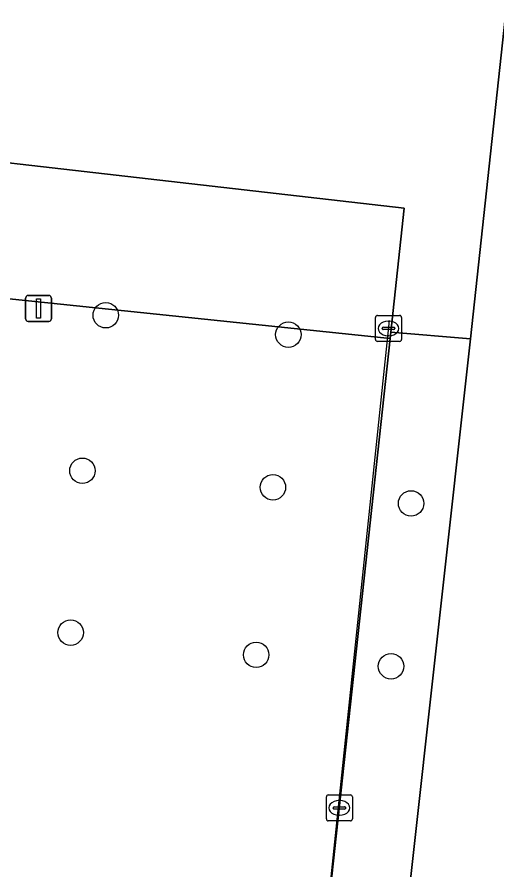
# Model space of a CAD drawing. Extents: x 162082 to 163401, y 388089 to 388636.
# Drawn here: x 162992.68 to 163011.13, y 388462.96 to 388495.75 of the extents above; entities that cross this region are included whole.
import ezdxf

# ---------------------------------------------------------------- set-up
doc = ezdxf.new("R2010")
doc.units = 0
for name, color, linetype in [('IMGEO_Boom', 7, 'Continuous'), ('IMGEO_Groenvoorziening', 7, 'Continuous'), ('IMGEO_Hek', 7, 'Continuous'), ('IMGEO_Kolk', 7, 'Continuous'), ('IMGEO_Lichtmast', 7, 'Continuous'), ('IMGEO_Parkeervlak_open', 7, 'Continuous'), ('IMGEO_Voetpad_open', 7, 'Continuous')]:
    doc.layers.add(name, color=color, linetype=linetype)

msp = doc.modelspace()

# ---------------------------------------------------------------- linework, layer by layer
at = {"layer": 'IMGEO_Boom'}
for centre in [(162996.093, 388484.289), (163003.111, 388483.542), (162995.196, 388478.309), (163002.518, 388477.673), (163007.828, 388477.054), (162994.743, 388472.086), (163001.875, 388471.233), (163007.058, 388470.791)]:
    msp.add_circle(centre, 0.489, dxfattribs=at)
at = {"layer": 'IMGEO_Groenvoorziening'}
msp.add_lwpolyline([(163010.117, 388483.387), (163007.046, 388483.639), (163007.019, 388483.39), (163003.718, 388452.92), (163006.728, 388452.585), (163007.709, 388461.677)], close=True, dxfattribs=at)
at = {"layer": 'IMGEO_Hek'}
msp.add_lwpolyline([(163006.984, 388484.092), (163003.718, 388452.92)], dxfattribs=at)
at = {"layer": 'IMGEO_Kolk'}
for p, q in [((163006.46, 388483.355), (163006.46, 388484.207)), ((163006.535, 388484.281), (163007.387, 388484.281)), ((163007.461, 388484.207), (163007.461, 388483.355)), ((163006.948, 388484.061), (163006.973, 388484.061)), ((163006.719, 388483.775), (163006.719, 388483.787)), ((163007.157, 388483.738), (163006.759, 388483.738)), ((163006.762, 388483.824), (163007.16, 388483.824)), ((163007.203, 388483.787), (163007.203, 388483.775)), ((163007.387, 388483.281), (163006.535, 388483.281)), ((163006.971, 388483.501), (163006.946, 388483.501)), ((163004.647, 388465.847), (163005.499, 388465.847)), ((163004.572, 388464.921), (163004.572, 388465.773)), ((163005.06, 388465.627), (163005.085, 388465.627)), ((163005.573, 388465.773), (163005.573, 388464.921)), ((163004.831, 388465.341), (163004.831, 388465.353)), ((163005.269, 388465.304), (163004.871, 388465.304)), ((163004.874, 388465.39), (163005.272, 388465.39)), ((163005.315, 388465.353), (163005.315, 388465.341)), ((163005.499, 388464.847), (163004.647, 388464.847)), ((163005.083, 388465.067), (163005.058, 388465.067))]:
    msp.add_line(p, q, dxfattribs=at)
for points in [[(163006.46, 388483.355), (163006.46, 388484.207)], [(163006.535, 388484.281), (163007.387, 388484.281)], [(163007.461, 388484.207), (163007.461, 388483.355)], [(163007.387, 388483.281), (163006.535, 388483.281)], [(163004.647, 388465.847), (163005.499, 388465.847)], [(163004.572, 388464.921), (163004.572, 388465.773)], [(163005.573, 388465.773), (163005.573, 388464.921)], [(163005.499, 388464.847), (163004.647, 388464.847)]]:
    msp.add_lwpolyline(points, dxfattribs=at)
for centre, radius, start, end in [((163006.537, 388484.205), 0.0765, 91.552, 178.448), ((163006.537, 388484.205), 0.0765, 91.552, 178.448), ((163007.385, 388484.205), 0.0765, 1.552, 88.448), ((163007.385, 388484.205), 0.0765, 1.552, 88.448), ((163006.759, 388483.784), 0.0403, 85.8775, 175.7526), ((163006.756, 388483.774), 0.0366, 178.938, 274.7102), ((163007.16, 388483.781), 0.043, 264.8664, 352.4533), ((163007.164, 388483.786), 0.0386, 1.7309, 96.639), ((163006.537, 388483.357), 0.0765, 181.552, 268.448), ((163006.537, 388483.357), 0.0765, 181.552, 268.448), ((163007.385, 388483.357), 0.0765, 271.552, 358.448), ((163007.385, 388483.357), 0.0765, 271.552, 358.448), ((163004.649, 388465.771), 0.0765, 91.552, 178.448), ((163004.649, 388465.771), 0.0765, 91.552, 178.448), ((163005.497, 388465.771), 0.0765, 1.552, 88.448), ((163005.497, 388465.771), 0.0765, 1.552, 88.448), ((163004.871, 388465.35), 0.0403, 85.8775, 175.7526), ((163004.868, 388465.34), 0.0366, 178.938, 274.7102), ((163005.272, 388465.347), 0.043, 264.8664, 352.4533), ((163005.276, 388465.352), 0.0386, 1.7309, 96.639), ((163004.649, 388464.923), 0.0765, 181.552, 268.448), ((163004.649, 388464.923), 0.0765, 181.552, 268.448), ((163005.497, 388464.923), 0.0765, 271.552, 358.448), ((163005.497, 388464.923), 0.0765, 271.552, 358.448)]:
    msp.add_arc(centre, radius, start, end, dxfattribs=at)
for centre, major_axis, ratio, start_param, end_param in [((163006.947, 388483.781), (-0.387, 0.002), 0.722429, 4.712389, 7.853982), ((163006.972, 388483.781), (-0.39, 0.002), 0.717154, 1.570796, 4.712389), ((163005.059, 388465.347), (-0.387, 0.002), 0.722429, 4.712389, 7.853982), ((163005.084, 388465.347), (-0.39, 0.002), 0.717154, 1.570796, 4.712389)]:
    msp.add_ellipse(centre, major_axis=major_axis, ratio=ratio, start_param=start_param, end_param=end_param, dxfattribs=at)
at = {"layer": 'IMGEO_Lichtmast'}
for p, q in [((162993.012, 388484.15), (162993.012, 388484.95)), ((162993.012, 388484.95), (162993.012, 388484.15)), ((162993.112, 388485.05), (162993.902, 388485.05)), ((162993.902, 388485.05), (162993.112, 388485.05)), ((162994.002, 388484.95), (162994.002, 388484.15)), ((162994.002, 388484.15), (162994.002, 388484.95)), ((162993.902, 388484.05), (162993.112, 388484.05)), ((162993.112, 388484.05), (162993.902, 388484.05))]:
    msp.add_line(p, q, dxfattribs=at)
msp.add_lwpolyline([(162993.432, 388484.925), (162993.582, 388484.925), (162993.582, 388484.175), (162993.432, 388484.175), (162993.432, 388484.925)], dxfattribs=at)
for centre, start, end in [((162993.112, 388484.95), 90, 180), ((162993.112, 388484.95), 90, 180), ((162993.902, 388484.95), 0, 90), ((162993.902, 388484.95), 360, 90), ((162993.112, 388484.15), 180, 270), ((162993.112, 388484.15), 180, 270), ((162993.902, 388484.15), 270, 0), ((162993.902, 388484.15), 270, 0)]:
    msp.add_arc(centre, 0.1, start, end, dxfattribs=at)
at = {"layer": 'IMGEO_Parkeervlak_open'}
msp.add_lwpolyline([(162977.587, 388491.834), (162976.987, 388486.526), (163007.019, 388483.39), (163007.046, 388483.639), (163007.569, 388488.405)], close=True, dxfattribs=at)
at = {"layer": 'IMGEO_Voetpad_open'}
msp.add_lwpolyline([(163007.019, 388483.39), (162976.987, 388486.526), (162977.587, 388491.834), (163007.569, 388488.405), (163007.046, 388483.639), (163010.117, 388483.387), (163012.52, 388505.684), (163000, 388507.065), (162976.669, 388509.646), (162973.287, 388510.017), (162972.195, 388500), (162967.668, 388458.452), (162967.535, 388456.949), (162970.969, 388456.63), (162971.294, 388459.612), (163002.482, 388456.095), (163002.145, 388453.098), (163003.718, 388452.92)], close=True, dxfattribs=at)
msp.add_lwpolyline([(163031.637, 388498.413), (163034.123, 388498.146), (163034.174, 388498.595), (163034.318, 388499.849), (163033.128, 388500), (163033.514, 388503.369), (163012.52, 388505.684), (163010.117, 388483.387), (163007.709, 388461.677), (163006.728, 388452.585), (163006.395, 388449.048)], dxfattribs=at)

doc.saveas('drawing.dxf')
